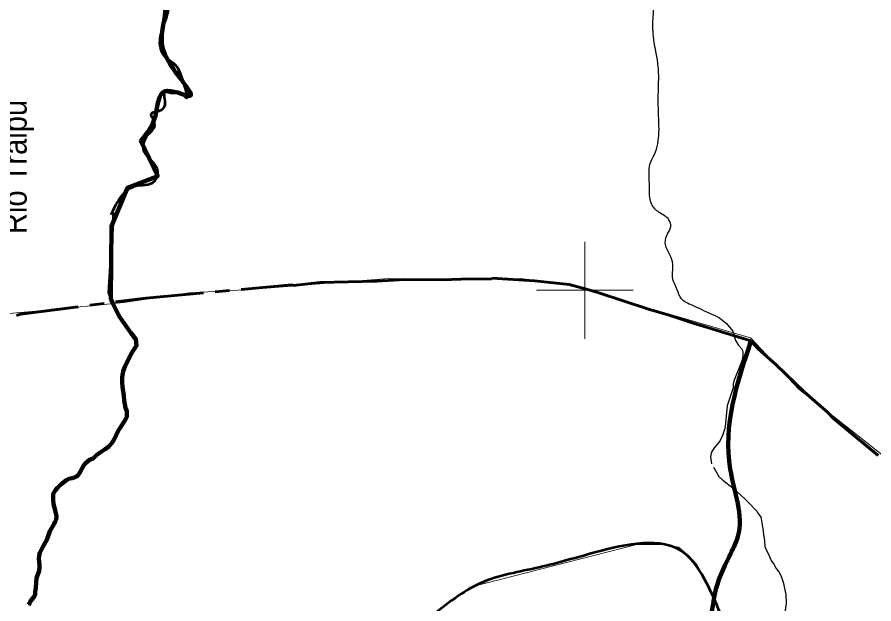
# Model space of a CAD drawing. Extents: x -1643653 to 4543381, y 1624270 to 13878484.
# Drawn here: x 738262 to 755981, y 8968515 to 8980651 of the extents above; entities that cross this region are included whole.
import ezdxf
from ezdxf.enums import TextEntityAlignment as Align

# ---------------------------------------------------------------- set-up
doc = ezdxf.new("R2010")
doc.units = 0
doc.header["$LTSCALE"] = 200
doc.linetypes.add('LONG_DASH_SHORT_DASH', pattern=[9.9, 6, -1.2, 1.5, -1.2])
for name, color, linetype, lineweight in [('12', 7, 'Continuous', 25), ('2', 7, 'Continuous', 13), ('24', 7, 'Continuous', 25), ('27', 7, 'Continuous', 13), ('28', 7, 'Continuous', 53), ('53', 7, 'Continuous', 106), ('60', 7, 'Continuous', 13), ('7', 7, 'LONG_DASH_SHORT_DASH', 60), ('9', 7, 'Continuous', 90)]:
    doc.layers.add(name, color=color, linetype=linetype, lineweight=lineweight)
doc.layers.add('49', color=7, linetype='Continuous')

msp = doc.modelspace()

# ---------------------------------------------------------------- linework, layer by layer
at = {"layer": '12'}
for points in [[(752444.7, 8974591.9), (752707.4, 8974475.5), (752786.5, 8974428), (752930.8, 8974317.1), (753062.6, 8974152.6), (753117.5, 8973959.1), (753180.2, 8973867.8), (753242.2, 8973795.8), (753262.4, 8973756.4), (753269, 8973717.7), (753270.2, 8973648.7), (753257.3, 8973562.4), (753237.5, 8973498.7), (753090.9, 8973141.2), (753070.7, 8973063.5), (753072.3, 8973000.7), (753069.1, 8972980.9), (752948.8, 8972607.6), (752907.8, 8972182.6), (752892.3, 8972118.5), (752847.2, 8971998.1), (752793, 8971880.4), (752680.5, 8971744), (752622, 8971655), (752613.9, 8971634.4), (752600.5, 8971552.9), (752626, 8971408.9)], [(752664, 8971340.7), (752771, 8971148.4), (752859.2, 8971072.4), (753072.2, 8970907.4), (753319.1, 8970681.2), (753384.5, 8970609.5), (753558.8, 8970434.3), (753589.6, 8970386.1)], [(753589.6, 8970386.1), (753640.4, 8970306.5), (753650.2, 8970274.2), (753691.1, 8970026.8), (753698.8, 8969944.5), (753719.3, 8969828.1), (753728.3, 8969699.4), (753756.5, 8969629.3), (753798.1, 8969540.9)], [(753798.1, 8969540.9), (753859.8, 8969409.4), (753909.1, 8969336.8), (753959.2, 8969249.6), (754012.5, 8969179), (754046.6, 8969117.8), (754069.8, 8969065.7), (754101.8, 8968966.1), (754161.6, 8968706.3), (754168.3, 8968520.8), (754116.9, 8968213), (754102.8, 8968082.3), (754094.2, 8967837.6), (754098.2, 8967608.9), (754095, 8967556.7), (754045.7, 8967185.6), (754028.2, 8966994.8), (754035.8, 8966766.1), (754034.7, 8966701.8), (754052, 8966621.5), (754053.6, 8966322.7), (754067.7, 8966231)]]:
    msp.add_lwpolyline(points, dxfattribs=at)
msp.add_spline([(752444.7, 8974591.9), (752220.7, 8974690.3), (751998.9, 8974824.7), (751911.5, 8975012.9), (751817.4, 8975268.3), (751824.1, 8975476.7), (751783.8, 8975691.7), (751676.2, 8975920.3), (751696.4, 8976135.3), (751783.8, 8976316.8), (751743.5, 8976458), (751541.8, 8976612.5), (751387.2, 8976773.8), (751340.2, 8977083), (751333.5, 8977432.5), (751346.9, 8977600.6), (751441, 8977812.6), (751535.1, 8978263.1), (751521.7, 8978828), (751528.4, 8979271.8), (751521.7, 8979621.5), (751427.6, 8980193.1), (751414.1, 8980616.7), (751461.2, 8981006.8), (751622.5, 8981450.6), (751723.3, 8981645.6), (752140.5, 8982419.4)], degree=3, dxfattribs=at)
at = {"layer": '2'}
for p, q in [((750000, 8974000), (750000, 8976000)), ((749000, 8975000), (751000, 8975000))]:
    msp.add_line(p, q, dxfattribs=at)
at = {"layer": '24', "lineweight": 53}
for points in [[(740256.1, 8976602), (740150, 8974957.6), (740199.7, 8974820.8)], [(740199.7, 8974820.8), (740238.1, 8974727.3), (740279.6, 8974643.7), (740334, 8974546.8), (740357.2, 8974493.5), (740382.9, 8974446.8), (740484.1, 8974309.5), (740613.7, 8974119.1), (740717.4, 8973990.4), (740732.3, 8973856.4), (740732.3, 8973856.4), (740732.3, 8973856.4), (740732.3, 8973856.4), (740618, 8973688.2), (740487, 8973417.6), (740453.4, 8973331.1), (740434.4, 8973194.5), (740433.5, 8973090.3), (740439.6, 8973000.5), (740466.4, 8972816.9), (740475.8, 8972719.9), (740503, 8972572.4), (740529.6, 8972497.6), (740528.8, 8972385.3), (740511.7, 8972342.2), (740484.3, 8972292.1), (740351.8, 8972095.1), (740271.5, 8971918), (740212.1, 8971832.2), (740155.8, 8971771.6), (740084.9, 8971712.7), (739981.4, 8971647.3), (739910.7, 8971596.4), (739837.5, 8971524.6), (739757.3, 8971490.6), (739708.7, 8971453.2), (739664.3, 8971410.8), (739632.6, 8971371.3), (739561.2, 8971230.5), (739523.3, 8971179.7), (739487, 8971150), (739449.3, 8971129.7), (739395.4, 8971112.6), (739333.7, 8971101.4), (739290.2, 8971081), (739173.2, 8970993.1), (739094.9, 8970916.4), (739054.2, 8970867.5), (739009.7, 8970790), (739003.8, 8970676.8), (739015.8, 8970579.9), (739051.5, 8970450.1), (739063.7, 8970387.4), (739071.4, 8970367.8), (739072.7, 8970313.5), (739066, 8970263.1), (739051.2, 8970216.4), (739028.1, 8970169.5), (738938.6, 8970019), (738921.2, 8969978.8), (738878.8, 8969842.3), (738791.5, 8969691.8), (738791.5, 8969691.8), (738733.8, 8969568.4), (738716.4, 8969521.7)], [(738716.4, 8969521.7), (738712.1, 8969454.1), (738717.3, 8969381.7), (738726.3, 8969324), (738727.4, 8969273.7), (738715.5, 8969198), (738691.5, 8969119), (738673.7, 8969086.8), (738662.6, 8969043.4), (738652.4, 8968953.5), (738651, 8968849.4), (738637.2, 8968762.8), (738633.9, 8968702.3), (738619.6, 8968671), (738536.5, 8968568.4), (738527.1, 8968550.9), (738521.9, 8968529), (738494.8, 8968495.2)]]:
    msp.add_lwpolyline(points, dxfattribs=at)
msp.add_spline([(740207.8, 8976565.1), (740390.3, 8976909.9), (740694.3, 8977153.2), (741099.6, 8977254.6), (741160.4, 8977518.3), (741038.8, 8977680.5), (740876.7, 8977923.9), (740998.3, 8978248.3), (741099.6, 8978370), (741099.6, 8978471.4), (741038.8, 8978653.9), (741200.9, 8978714.8), (741322.5, 8978836.5), (741322.5, 8979100.1), (741484.7, 8979079.8), (741646.8, 8979079.8), (741768.4, 8978978.4), (741707.6, 8979282.6), (741525.2, 8979667.9), (741302.3, 8979850.5), (741221.2, 8980215.5), (741383.3, 8980763.1), (741383.3, 8981209.2), (741383.3, 8981432.3), (741991.3, 8982770.8), (742356.2, 8983723.9), (742417, 8984271.5), (742741.2, 8985042.1), (742903.4, 8985812.8), (743106, 8986218.4), (743470.8, 8986380.6), (743734.3, 8986887.6), (743734.3, 8987354.1), (744038.3, 8987354.1), (744322.1, 8987658.2), (744342.3, 8987881.3), (744524.7, 8988145), (744686.9, 8988266.7), (744849, 8988408.6), (745031.4, 8988347.8), (745274.6, 8988205.8), (745416.5, 8988205.8), (745598.9, 8988388.3), (745659.7, 8988631.7)], degree=3, dxfattribs=at)
at = {"layer": '27'}
for points in [[(759611.7, 8968301.2), (759744.6, 8968866.3), (759080.2, 8968966), (758748, 8969763.7), (757950.7, 8969597.5), (757718.1, 8969796.9), (756887.6, 8970328.7), (756256.4, 8970927), (756489, 8971325.9), (755658.4, 8971990.6), (754429.3, 8972954.5), (753432.6, 8974018.1), (749669, 8975113.7), (748672.4, 8975246.6), (747376.7, 8975213.4), (745948.2, 8975246.6), (744685.8, 8975146.9), (743091.2, 8975014), (741828.8, 8974947.5), (740466.8, 8974748.1), (738805.8, 8974581.9), (737609.8, 8974482.2)], [(746913.8, 8968329.9), (747634.6, 8968862.1), (751075.2, 8969739.4), (751623.4, 8969739.4), (751939, 8969689.6), (752154.9, 8969506.8), (752317.8, 8969326.3), (752490.9, 8969011.6), (752849.8, 8968178.7)]]:
    msp.add_lwpolyline(points, dxfattribs=at)
at = {"layer": '28'}
msp.add_spline([(753190.3, 8967338.5), (753046.2, 8967700.6), (752518.4, 8968949.1), (752050.8, 8969574.1), (750229.7, 8969581.6), (749056.2, 8969268.5), (747844.5, 8968942.9), (746809, 8968247.7), (746233.2, 8967779.5), (745374, 8966727.6), (744439.9, 8965968.4), (743879.1, 8965604.4)], degree=3, dxfattribs=at)
at = {"layer": '53'}
for points in [[(740811.1, 8978107.8), (741171, 8977363.2), (740547.2, 8977123), (740211.3, 8976330.4), (740199.7, 8974820.8)], [(740199.7, 8974820.8), (740238.1, 8974727.3), (740279.6, 8974643.7), (740334, 8974546.8), (740357.2, 8974493.5), (740382.9, 8974446.8), (740484.1, 8974309.5), (740613.7, 8974119.1), (740717.4, 8973990.4), (740732.3, 8973856.4), (740732.3, 8973856.4), (740732.3, 8973856.4), (740732.3, 8973856.4), (740618, 8973688.2), (740487, 8973417.6), (740453.4, 8973331.1), (740434.4, 8973194.5), (740433.5, 8973090.3), (740439.6, 8973000.5), (740466.4, 8972816.9), (740475.8, 8972719.9), (740503, 8972572.4), (740529.6, 8972497.6), (740528.8, 8972385.3), (740511.7, 8972342.2), (740484.3, 8972292.1), (740351.8, 8972095.1), (740271.5, 8971918), (740212.1, 8971832.2), (740155.8, 8971771.6), (740084.9, 8971712.7), (739981.4, 8971647.3), (739910.7, 8971596.4), (739837.5, 8971524.6), (739757.3, 8971490.6), (739708.7, 8971453.2), (739664.3, 8971410.8), (739632.6, 8971371.3), (739561.2, 8971230.5), (739523.3, 8971179.7), (739487, 8971150), (739449.3, 8971129.7), (739395.4, 8971112.6), (739333.7, 8971101.4), (739290.2, 8971081), (739173.2, 8970993.1), (739094.9, 8970916.4), (739054.2, 8970867.5), (739009.7, 8970790), (739003.8, 8970676.8), (739015.8, 8970579.9), (739051.5, 8970450.1), (739063.7, 8970387.4), (739071.4, 8970367.8), (739072.7, 8970313.5), (739066, 8970263.1), (739051.2, 8970216.4), (739028.1, 8970169.5), (738938.6, 8970019), (738921.2, 8969978.8), (738878.8, 8969842.3), (738791.5, 8969691.8), (738791.5, 8969691.8), (738733.8, 8969568.4), (738716.4, 8969521.7)], [(738716.4, 8969521.7), (738712.1, 8969454.1), (738717.3, 8969381.7), (738726.3, 8969324), (738727.4, 8969273.7), (738715.5, 8969198), (738691.5, 8969119), (738673.7, 8969086.8), (738662.6, 8969043.4), (738652.4, 8968953.5), (738651, 8968849.4), (738637.2, 8968762.8), (738633.9, 8968702.3), (738619.6, 8968671), (738536.5, 8968568.4), (738527.1, 8968550.9), (738521.9, 8968529), (738494.8, 8968495.2)]]:
    msp.add_lwpolyline(points, dxfattribs=at)
msp.add_spline([(740811.1, 8978083.8), (741123, 8978612.2), (741314.9, 8979116.5), (741818.7, 8979020.5), (741314.9, 8979885.1), (741314.9, 8980677.7), (741338.7, 8981597.5), (742130.4, 8983038.5), (742946.1, 8985872.7), (743114, 8986257), (743617.8, 8986449.1), (743785.8, 8987385.8), (744337.6, 8987433.8), (744289.6, 8988010.3), (744865.3, 8988437.8), (745441.1, 8988197.6), (745657, 8988629.9)], degree=3, dxfattribs=at)
at = {"layer": '60', "lineweight": 25}
msp.add_spline([(814781, 9009175.5), (814787.2, 9009173.4), (814796.9, 9009173.4), (814799.4, 9009172.4), (814805.1, 9009174.5), (814805.6, 9009176.5), (814811.7, 9009179.5), (814811.7, 9009179.5), (814801.5, 9009181), (814790.7, 9009181.5), (814784.1, 9009183.1), (814777.4, 9009185.1), (814778.4, 9009175.5)], degree=3, dxfattribs=at)
at = {"layer": '7'}
for points in [[(738250.7, 8974481.5), (738334.6, 8974505.4), (740923.3, 8974839.9), (743944.6, 8975116), (743973.3, 8975101.7), (744524.3, 8975159.5), (745697.7, 8975189)], [(745697.7, 8975189), (745697.7, 8975189), (746278.3, 8975226), (747060.9, 8975214.3), (747626.8, 8975234.9), (748067.1, 8975233), (748078.4, 8975249.4), (748961.7, 8975196.1), (749681.4, 8975121.3), (750036, 8975026.7), (750271.4, 8974951.8), (751320.7, 8974608), (751750.1, 8974483.8), (752242.5, 8974318.8), (752380.7, 8974278), (753439.5, 8973954.2), (753583.6, 8973799.8), (753961.2, 8973460.6), (754538, 8972903.3), (755030, 8972474.8), (755147.7, 8972349.6), (756362.8, 8971344)]]:
    msp.add_lwpolyline(points, dxfattribs=at)
at = {"layer": '9'}
for points in [[(740210.1, 8974795.4), (740238.1, 8974727.3), (740279.6, 8974643.7), (740334, 8974546.8), (740357.2, 8974493.5), (740382.9, 8974446.8), (740484.1, 8974309.5), (740613.7, 8974119.1), (740717.4, 8973990.4), (740732.3, 8973856.4), (740732.3, 8973856.4), (740732.3, 8973856.4), (740732.3, 8973856.4), (740618, 8973688.2), (740487, 8973417.6), (740453.4, 8973331.1), (740434.4, 8973194.5), (740433.5, 8973090.3), (740439.6, 8973000.5), (740466.4, 8972816.9), (740475.8, 8972719.9), (740503, 8972572.4), (740529.6, 8972497.6), (740528.8, 8972385.3), (740511.7, 8972342.2), (740484.3, 8972292.1), (740351.8, 8972095.1), (740271.5, 8971918), (740212.1, 8971832.2), (740155.8, 8971771.6), (740084.9, 8971712.7), (739981.4, 8971647.3), (739910.7, 8971596.4), (739837.5, 8971524.6), (739757.3, 8971490.6), (739708.7, 8971453.2), (739664.3, 8971410.8), (739632.6, 8971371.3), (739561.2, 8971230.5), (739523.3, 8971179.7), (739487, 8971150), (739449.3, 8971129.7), (739395.4, 8971112.6), (739333.7, 8971101.4), (739290.2, 8971081), (739173.2, 8970993.1), (739094.9, 8970916.4), (739054.2, 8970867.5), (739009.7, 8970790), (739003.8, 8970676.8), (739015.8, 8970579.9), (739051.5, 8970450.1), (739063.7, 8970387.4), (739071.4, 8970367.8), (739072.7, 8970313.5), (739066, 8970263.1), (739051.2, 8970216.4), (739028.1, 8970169.5), (738938.6, 8970019), (738921.2, 8969978.8), (738878.8, 8969842.3), (738791.5, 8969691.8), (738791.5, 8969691.8), (738733.8, 8969568.4), (738716.4, 8969521.7)], [(738716.4, 8969521.7), (738712.1, 8969454.1), (738717.3, 8969381.7), (738726.3, 8969324), (738727.4, 8969273.7), (738715.5, 8969198), (738691.5, 8969119), (738673.7, 8969086.8), (738662.6, 8969043.4), (738652.4, 8968953.5), (738651, 8968849.4), (738637.2, 8968762.8), (738633.9, 8968702.3), (738619.6, 8968671), (738536.5, 8968568.4), (738527.1, 8968550.9), (738521.9, 8968529), (738494.8, 8968495.2)]]:
    msp.add_lwpolyline(points, dxfattribs=at)
msp.add_spline([(750521.5, 8957798.6), (750290, 8958657.6), (749980, 8960173.9), (749746.6, 8961538.9), (749919.1, 8962982.1), (750673.6, 8964858.9), (751354.2, 8966153.2), (751832.9, 8967092.2), (752515.2, 8967905.8), (752689.9, 8968716.5), (752991.6, 8969502.6), (753167.8, 8969908.5), (753010.5, 8971299.2), (753439.5, 8973954.2)], degree=3, dxfattribs=at)

# ---------------------------------------------------------------- texts
at = {"layer": '49', "width": 0.9}
msp.add_text('Rio Traipu', height=500, rotation=90, dxfattribs=at).set_placement((738459.1, 8977551.3), align=Align.CENTER)

doc.saveas('drawing.dxf')
